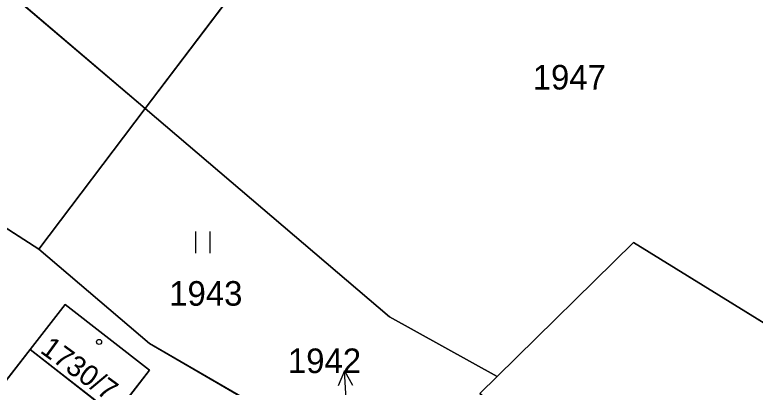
# Model space of a CAD drawing. Extents: x -689422 to -685210, y -987725 to -982160.
# Drawn here: x -686981.7 to -686930.6, y -984981.8 to -984956 of the extents above; entities that cross this region are included whole.
import ezdxf

# ---------------------------------------------------------------- set-up
doc = ezdxf.new("R2010")
doc.units = 0
for name, color, linetype in [('KN_Budovy', 7, 'Continuous'), ('KN_Hranice_parcel', 7, 'Continuous'), ('KN_Parcelni cisla', 7, 'Continuous'), ('KN_Parcelni cisla_sipky', 7, 'Continuous'), ('KN_Polygon parcely', 7, 'Continuous'), ('KN_Popisy_pomistni nazvy nazvy ulic', 7, 'Continuous'), ('KN_POZEMKY_OSTATNI PLOCHA', 7, 'Continuous'), ('KN_POZEMKY_TTP', 7, 'Continuous'), ('KN_POZEMKY_ZASTAVENA PLOCHA', 7, 'Continuous'), ('KN_VYUZITI_26_ostatni plocha_jina plocha', 7, 'Continuous'), ('KN_Značky budov', 7, 'Continuous'), ('KN_Značky kultur', 7, 'Continuous')]:
    doc.layers.add(name, color=color, linetype=linetype)

msp = doc.modelspace()

# ---------------------------------------------------------------- linework, layer by layer
at = {"layer": 'KN_Budovy'}
for points in [[(-686980.68, -984979.16), (-686974.86, -984983.72), (-686972.44, -984980.61), (-686978.25, -984976.05)], [(-686974.86, -984983.72), (-686980.68, -984979.16), (-686982.98, -984982.12), (-686977.17, -984986.67)]]:
    msp.add_lwpolyline(points, close=True, dxfattribs=at)
at = {"layer": 'KN_Hranice_parcel'}
for p, q in [((-686972.73, -984962.51), (-687013.57, -984927.69)), ((-686954.96, -984939.01), (-686972.73, -984962.51)), ((-686980.08, -984972.23), (-686972.73, -984962.51)), ((-686980.68, -984979.16), (-686982.98, -984982.12)), ((-686974.86, -984983.72), (-686980.68, -984979.16))]:
    msp.add_line(p, q, dxfattribs=at)
for points in [[(-686917.64, -984957.74), (-686920.39, -984961.63), (-686917.88, -984966.68), (-686926.1, -984979.73), (-686938.98, -984971.76), (-686948.41, -984981.04)], [(-687035.95, -984962.21), (-686996.88, -984961.43), (-686980.08, -984972.23)], [(-686948.41, -984981.04), (-686955.84, -984976.9), (-686972.73, -984962.51)], [(-686980.08, -984972.23), (-686972.44, -984978.75), (-686963.69, -984983.83)], [(-686980.68, -984979.16), (-686978.25, -984976.05), (-686972.44, -984980.61), (-686974.86, -984983.72)], [(-686943.61, -984987.32), (-686949.6, -984982.22), (-686948.41, -984981.04)]]:
    msp.add_lwpolyline(points, dxfattribs=at)
at = {"layer": 'KN_Parcelni cisla_sipky'}
for p, q in [((-686958.947, -984980.653), (-686959.395, -984981.679)), ((-686958.79, -984983.65), (-686958.947, -984980.653)), ((-686958.947, -984980.653), (-686958.395, -984981.627))]:
    msp.add_line(p, q, dxfattribs=at)
at = {"layer": 'KN_Polygon parcely'}
for points in [[(-686994.92, -984900.28), (-687013.57, -984927.69), (-686972.73, -984962.51), (-686954.96, -984939.01)], [(-686972.73, -984962.51), (-687013.57, -984927.69), (-687019.2, -984936.37), (-687035.95, -984962.21), (-686996.88, -984961.43), (-686980.08, -984972.23)], [(-686954.96, -984939.01), (-686972.73, -984962.51), (-686955.84, -984976.9), (-686948.41, -984981.04), (-686938.98, -984971.76), (-686926.1, -984979.73), (-686917.88, -984966.68), (-686920.39, -984961.63), (-686917.64, -984957.74), (-686929.68, -984946.07), (-686949.57, -984944.23)], [(-686917.88, -984966.68), (-686926.1, -984979.73), (-686938.98, -984971.76), (-686948.41, -984981.04), (-686949.6, -984982.22), (-686943.61, -984987.32), (-686937.75, -984989.15), (-686935.58, -984986.37), (-686930.59, -984990.22), (-686925.42, -984994.21), (-686927.6, -984996.99), (-686922.82, -985000.41), (-686916.44, -984994.31), (-686900, -984974.94), (-686905.76, -984969.33), (-686917.64, -984957.74), (-686920.39, -984961.63)], [(-686949.6, -984982.22), (-686948.41, -984981.04), (-686955.84, -984976.9), (-686972.73, -984962.51), (-686980.08, -984972.23), (-686972.44, -984978.75), (-686963.69, -984983.83), (-686962.65, -984982.49), (-686955.39, -984983.65), (-686943.61, -984987.32)], [(-686986.39, -984998.5), (-686988.79, -985001.57), (-686994.62, -984997.04), (-686992.22, -984993.96), (-686989.91, -984991), (-686987.6, -984988.04), (-686985.29, -984985.08), (-686982.98, -984982.12), (-686980.68, -984979.16), (-686978.25, -984976.05), (-686972.44, -984980.61), (-686974.86, -984983.72), (-686977.17, -984986.67), (-686979.47, -984989.63), (-686981.78, -984992.58), (-686984.09, -984995.54)], [(-686980.68, -984979.16), (-686974.86, -984983.72), (-686972.44, -984980.61), (-686978.25, -984976.05)], [(-686980.68, -984979.16), (-686982.98, -984982.12), (-686977.17, -984986.67), (-686974.86, -984983.72)]]:
    msp.add_lwpolyline(points, close=True, dxfattribs=at)
msp.add_lwpolyline([(-686985.2, -985020.68), (-686982.9, -985018.03), (-686983.2, -985008.99), (-686981.08, -985006.26), (-686979.04, -985003.63), (-686977, -985000.99), (-686974.93, -984998.33), (-686972.92, -984995.73), (-686970.88, -984993.1), (-686968.84, -984990.47), (-686966.79, -984987.83), (-686964.69, -984985.12), (-686963.69, -984983.83), (-686972.44, -984978.75), (-686980.08, -984972.23), (-686996.88, -984961.43), (-687035.95, -984962.21)], dxfattribs=at)
at = {"layer": 'KN_POZEMKY_OSTATNI PLOCHA'}
for p, q in [((-686972.73, -984962.51), (-686954.96, -984939.01)), ((-686996.88, -984961.43), (-686980.08, -984972.23)), ((-686955.84, -984976.9), (-686972.73, -984962.51)), ((-686938.98, -984971.76), (-686948.41, -984981.04)), ((-686948.41, -984981.04), (-686938.98, -984971.76)), ((-686926.1, -984979.73), (-686938.98, -984971.76)), ((-686938.98, -984971.76), (-686926.1, -984979.73)), ((-686980.08, -984972.23), (-686972.44, -984978.75)), ((-686978.25, -984976.05), (-686980.68, -984979.16)), ((-686972.44, -984980.61), (-686978.25, -984976.05)), ((-686948.41, -984981.04), (-686955.84, -984976.9)), ((-686972.44, -984978.75), (-686963.69, -984983.83)), ((-686980.68, -984979.16), (-686982.98, -984982.12)), ((-686974.86, -984983.72), (-686972.44, -984980.61)), ((-686949.6, -984982.22), (-686948.41, -984981.04))]:
    msp.add_line(p, q, dxfattribs=at)
at = {"layer": 'KN_POZEMKY_TTP'}
for p, q in [((-686972.73, -984962.51), (-687013.57, -984927.69)), ((-687013.57, -984927.69), (-686972.73, -984962.51)), ((-686954.96, -984939.01), (-686972.73, -984962.51)), ((-686980.08, -984972.23), (-686996.88, -984961.43)), ((-686980.08, -984972.23), (-686972.73, -984962.51)), ((-686972.73, -984962.51), (-686980.08, -984972.23)), ((-686972.73, -984962.51), (-686955.84, -984976.9)), ((-686972.44, -984978.75), (-686980.08, -984972.23)), ((-686955.84, -984976.9), (-686948.41, -984981.04)), ((-686963.69, -984983.83), (-686972.44, -984978.75)), ((-686948.41, -984981.04), (-686949.6, -984982.22))]:
    msp.add_line(p, q, dxfattribs=at)
at = {"layer": 'KN_POZEMKY_ZASTAVENA PLOCHA'}
for p, q in [((-686980.68, -984979.16), (-686978.25, -984976.05)), ((-686978.25, -984976.05), (-686972.44, -984980.61)), ((-686982.98, -984982.12), (-686980.68, -984979.16)), ((-686974.86, -984983.72), (-686980.68, -984979.16)), ((-686980.68, -984979.16), (-686974.86, -984983.72)), ((-686972.44, -984980.61), (-686974.86, -984983.72))]:
    msp.add_line(p, q, dxfattribs=at)
at = {"layer": 'KN_VYUZITI_26_ostatni plocha_jina plocha'}
for p, q in [((-686972.73, -984962.51), (-686954.96, -984939.01)), ((-686996.88, -984961.43), (-686980.08, -984972.23)), ((-686955.84, -984976.9), (-686972.73, -984962.51)), ((-686938.98, -984971.76), (-686948.41, -984981.04)), ((-686948.41, -984981.04), (-686938.98, -984971.76)), ((-686926.1, -984979.73), (-686938.98, -984971.76)), ((-686938.98, -984971.76), (-686926.1, -984979.73)), ((-686980.08, -984972.23), (-686972.44, -984978.75)), ((-686978.25, -984976.05), (-686980.68, -984979.16)), ((-686972.44, -984980.61), (-686978.25, -984976.05)), ((-686948.41, -984981.04), (-686955.84, -984976.9)), ((-686972.44, -984978.75), (-686963.69, -984983.83)), ((-686980.68, -984979.16), (-686982.98, -984982.12)), ((-686974.86, -984983.72), (-686972.44, -984980.61)), ((-686949.6, -984982.22), (-686948.41, -984981.04))]:
    msp.add_line(p, q, dxfattribs=at)
at = {"layer": 'KN_Značky budov'}
msp.add_circle((-686975.917, -984978.649), 0.175, dxfattribs=at)
at = {"layer": 'KN_Značky kultur'}
for p, q in [((-686969.241, -984972.51), (-686969.241, -984971.01)), ((-686968.24, -984972.51), (-686968.24, -984971.01))]:
    msp.add_line(p, q, dxfattribs=at)

# ---------------------------------------------------------------- texts
at = {"layer": 'KN_Parcelni cisla'}
for s, p in [('1947', (-686945.95, -984961.19)), ('1943', (-686971.07, -984976.14)), ('1942', (-686962.868, -984980.8))]:
    msp.add_text(s, height=1.7, dxfattribs=at).set_placement(p)
msp.add_text('1730/7', height=1.437, rotation=324, dxfattribs=at).set_placement((-686980.061, -984979.339))
at = {"layer": 'KN_Popisy_pomistni nazvy nazvy ulic'}
msp.add_text('Sportovní', height=7.5, rotation=56, dxfattribs=at).set_placement((-686925.785, -985013.105))

doc.saveas('drawing.dxf')
